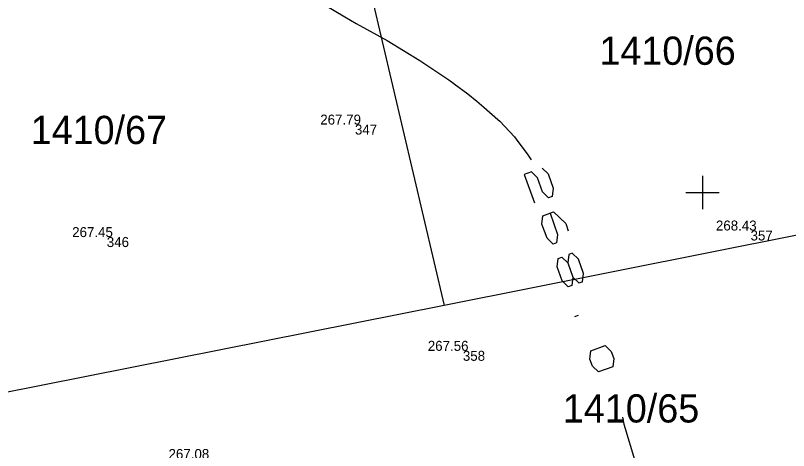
# Model space of a CAD drawing. Extents: x -771260 to -770828, y -1053564 to -1052811.
# Drawn here: x -771091.4 to -771044.82, y -1053265.54 to -1053239.34 of the extents above; entities that cross this region are included whole.
import ezdxf

# ---------------------------------------------------------------- set-up
doc = ezdxf.new("R2010")
doc.units = 0
for name, color, linetype in [('14_8_2023_krizky', 7, 'Continuous'), ('25_3_2019_krizky_JTSK', 7, 'Continuous'), ('25_3_2019_vrstevnice_interval_po_1m', 7, 'Continuous'), ('25_3_2019_zamereny_bod', 7, 'Continuous'), ('25_3_2019_zamereny_bod_cislo', 7, 'Continuous'), ('25_3_2019_zamereny_bod_vyska', 7, 'Continuous'), ('Default', 7, 'Continuous'), ('DKM_Hranice parcel', 7, 'Continuous'), ('DKM_Parcelní čísla', 7, 'Continuous')]:
    doc.layers.add(name, color=color, linetype=linetype)

# ---------------------------------------------------------------- blocks, each defined once
blk = doc.blocks.new('POINT_DISPLAY')
at = {"layer": 'Default'}
blk.add_line((0, 0), (0, 0), dxfattribs=at)
blk = doc.blocks.new('KRIZEK')
at = {"layer": '25_3_2019_krizky_JTSK'}
for p, q in [((0, 10), (0, -10)), ((-10, 0), (10, 0))]:
    blk.add_line(p, q, dxfattribs=at)

msp = doc.modelspace()

# ---------------------------------------------------------------- linework, layer by layer
at = {"layer": '25_3_2019_vrstevnice_interval_po_1m'}
for points in [[(-771072.747, -1053238.71), (-771071.547, -1053239.411), (-771070.88, -1053239.816), (-771070.876, -1053239.819), (-771069.015, -1053240.856), (-771067.043, -1053242.046), (-771065.297, -1053243.219), (-771064.989, -1053243.437), (-771064.972, -1053243.449), (-771064.153, -1053244.064), (-771063.598, -1053244.495), (-771063.172, -1053244.853), (-771062.331, -1053245.603), (-771062.227, -1053245.704), (-771061.34, -1053246.656), (-771061.235, -1053246.783), (-771060.524, -1053247.73), (-771060.331, -1053248.041)], [(-771071.547, -1053239.411), (-771071.547, -1053239.411)], [(-771070.876, -1053239.819), (-771070.876, -1053239.819)], [(-771069.015, -1053240.856), (-771069.015, -1053240.856)], [(-771067.043, -1053242.046), (-771067.043, -1053242.046)], [(-771065.297, -1053243.219), (-771065.297, -1053243.219)], [(-771064.989, -1053243.437), (-771064.989, -1053243.437)], [(-771064.153, -1053244.064), (-771064.153, -1053244.064)], [(-771063.598, -1053244.495), (-771063.598, -1053244.495)], [(-771063.172, -1053244.853), (-771063.172, -1053244.853)], [(-771062.331, -1053245.603), (-771062.331, -1053245.603)], [(-771062.227, -1053245.704), (-771062.227, -1053245.704)], [(-771061.34, -1053246.656), (-771061.34, -1053246.656)], [(-771061.235, -1053246.783), (-771061.235, -1053246.783)], [(-771060.524, -1053247.73), (-771060.524, -1053247.73)], [(-771059.676, -1053248.53), (-771059.31, -1053248.882), (-771059.005, -1053249.737), (-771059.067, -1053250.241), (-771059.28, -1053250.317), (-771059.646, -1053249.965), (-771059.951, -1053249.11), (-771060.317, -1053248.759), (-771060.744, -1053248.911), (-771060.136, -1053250.621)], [(-771059.19, -1053251.248), (-771058.733, -1053252.531), (-771058.795, -1053253.034), (-771059.009, -1053253.111), (-771059.375, -1053252.759), (-771059.679, -1053251.904), (-771059.617, -1053251.4), (-771058.976, -1053251.172), (-771058.244, -1053251.875), (-771058.092, -1053252.302)], [(-771057.82, -1053255.096), (-771057.454, -1053255.448), (-771057.24, -1053255.372), (-771057.179, -1053254.868), (-771057.483, -1053254.013), (-771057.849, -1053253.661), (-771058.063, -1053253.737), (-771058.124, -1053254.241)], [(-771057.82, -1053255.096), (-771057.881, -1053255.6), (-771058.095, -1053255.676), (-771058.461, -1053255.325), (-771058.766, -1053254.469), (-771058.704, -1053253.966), (-771058.49, -1053253.89), (-771058.124, -1053254.241)], [(-771058.124, -1053254.241), (-771057.82, -1053255.096)], [(-771057.7, -1053257.462), (-771057.486, -1053257.386)], [(-771056.787, -1053260.028), (-771056.725, -1053259.524), (-771055.87, -1053259.22), (-771055.504, -1053259.571), (-771055.352, -1053259.999), (-771055.414, -1053260.503), (-771056.269, -1053260.807), (-771056.635, -1053260.456), (-771056.787, -1053260.028)], [(-771054.818, -1053263.529), (-771054.818, -1053263.529)], [(-771054.818, -1053263.529), (-771054.753, -1053263.959), (-771054.038, -1053266.275), (-771054.02, -1053266.312), (-771052.807, -1053268.728), (-771051.833, -1053270.276), (-771051.004, -1053271.554), (-771050.439, -1053272.353), (-771048.946, -1053274.39), (-771048.716, -1053274.694), (-771045.79, -1053278.397), (-771045.781, -1053278.412), (-771045.453, -1053278.932), (-771045.159, -1053279.485), (-771045.014, -1053279.719), (-771044.804, -1053280.013)], [(-771054.753, -1053263.959), (-771054.753, -1053263.959)]]:
    msp.add_lwpolyline(points, dxfattribs=at)
at = {"layer": 'DKM_Hranice parcel'}
for p, q in [((-771071.52, -1053231.48), (-771065.57, -1053256.8)), ((-771065.57, -1053256.8), (-771099.9, -1053263.62))]:
    msp.add_line(p, q, dxfattribs=at)
msp.add_lwpolyline([(-771037.4, -1053224.04), (-771035.15, -1053235.41), (-771031.79, -1053246.53), (-771031.85, -1053248.87), (-771033.71, -1053250.46), (-771065.57, -1053256.8)], dxfattribs=at)

# ---------------------------------------------------------------- block references
at = {"layer": '14_8_2023_krizky', "xscale": 0.1, "yscale": 0.10000000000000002}
msp.add_blockref('KRIZEK', (-771050, -1053250), dxfattribs=at)
at = {"layer": '25_3_2019_zamereny_bod', "xscale": 0.1, "yscale": 0.10000000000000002}
for p in [(-771070.947, -1053245.908), (-771047.11, -1053252.288), (-771085.9, -1053252.684), (-771064.444, -1053259.534)]:
    msp.add_blockref('POINT_DISPLAY', p, dxfattribs=at)

# ---------------------------------------------------------------- texts
at = {"layer": '25_3_2019_zamereny_bod_cislo'}
for s, p in [('347', (-771070.947, -1053246.508)), ('357', (-771047.11, -1053252.888)), ('346', (-771085.9, -1053253.284)), ('358', (-771064.444, -1053260.134))]:
    msp.add_text(s, height=0.6, dxfattribs=at).set_placement(p)
at = {"layer": '25_3_2019_zamereny_bod_vyska'}
for s, p in [('267.79 ', (-771073.037, -1053245.908)), ('268.43 ', (-771049.196, -1053252.288)), ('267.45 ', (-771087.986, -1053252.684)), ('267.56 ', (-771066.558, -1053259.534)), ('267.08 ', (-771082.181, -1053266.046))]:
    msp.add_text(s, height=0.6, dxfattribs=at).set_placement(p)
at = {"layer": 'DKM_Parcelní čísla'}
for s, p in [('1410/66', (-771056.22, -1053242.31)), ('1410/67', (-771090.486, -1053247.08)), ('1410/65', (-771058.42, -1053263.85))]:
    msp.add_text(s, height=1.7, dxfattribs=at).set_placement(p)

doc.saveas('drawing.dxf')
